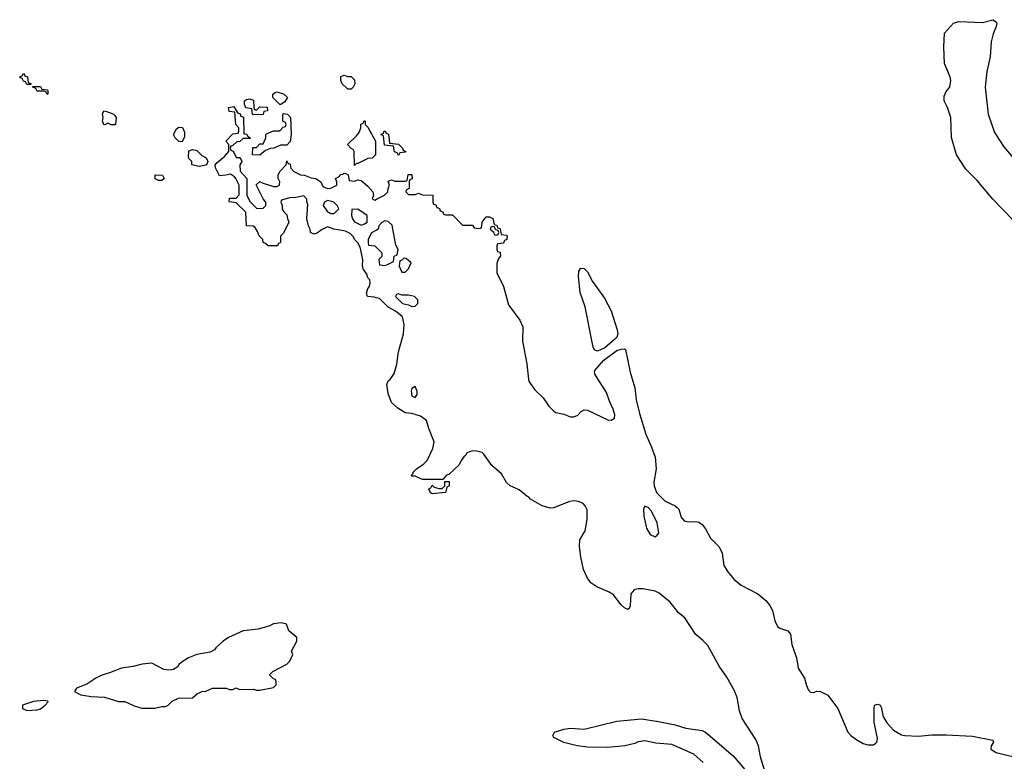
# Model space of a CAD drawing. Header units: inches. Extents: x 2293880 to 2522759, y 823965 to 1006879.
# Tile 295 of 325: x 2497887 to 2503719, y 862257 to 866650. Entities that reach past the tile are written whole.
import ezdxf

# ---------------------------------------------------------------- set-up
doc = ezdxf.new("R2010")
doc.units = ezdxf.units.IN
doc.header["$MEASUREMENT"] = 0
doc.layers.add('C4896', color=7, linetype='Continuous')
doc.layers.add('C5806', color=7, linetype='Continuous')

msp = doc.modelspace()

# ---------------------------------------------------------------- linework, layer by layer
at = {"layer": 'C4896', "color": 5}
for points, elevation in [([(2497930, 866266), (2497922, 866282), (2497910, 866286), (2497902, 866302), (2497890, 866306), (2497887.3, 866312.7), (2497902, 866318), (2497910, 866332), (2497914, 866330), (2497918, 866318), (2497932.7, 866312.7), (2497938, 866278), (2497952.7, 866272.7), (2497954, 866266), (2497950, 866266)], 20), ([(2499830, 866314), (2499850, 866314), (2499870, 866294), (2499872, 866270), (2499862, 866250), (2499850, 866238), (2499830, 866238), (2499798, 866270), (2499789, 866290), (2499790, 866314), (2499810, 866322)], 20), ([(2498050, 866208.7), (2498042, 866222), (2498030, 866226), (2497990, 866226), (2497982, 866242), (2497966, 866250), (2497966, 866254), (2498010, 866254), (2498018, 866238), (2498050, 866234), (2498054, 866230), (2498054, 866210)], 20), ([(2499430, 866146), (2499386, 866190), (2499386, 866210), (2499400.4, 866219.6), (2499410, 866222), (2499450, 866211.3), (2499474, 866190), (2499456.9, 866163.1)], 20), ([(2499290, 866114), (2499310, 866134), (2499352.7, 866132.7), (2499354, 866110), (2499334, 866106), (2499330, 866088), (2499270, 866086), (2499266, 866090), (2499262, 866122), (2499227.3, 866127.3), (2499218, 866150), (2499218, 866170), (2499230, 866178), (2499250, 866182), (2499272.7, 866172.7), (2499274, 866130), (2499278, 866118)], 20), ([(2498450, 866028), (2498428.4, 866028.4), (2498410, 866038), (2498391.6, 866028.4), (2498386, 866030), (2498378, 866050), (2498382, 866070), (2498378, 866090), (2498386, 866110), (2498410, 866104.7), (2498442, 866090), (2498450, 866082), (2498458, 866070), (2498454, 866030)], 20), ([(2499310, 865848), (2499266, 865850), (2499267.3, 865892.7), (2499290, 865894), (2499310, 865914), (2499330, 865914), (2499346, 865950), (2499346, 865970), (2499350, 865974), (2499390, 865992), (2499427.3, 865992.7), (2499447.3, 866012.7), (2499462, 866018), (2499466, 866030), (2499462, 866042), (2499446, 866050), (2499446, 866090), (2499450, 866094), (2499474, 866090), (2499491.3, 866070), (2499494.8, 865970), (2499490, 865928), (2499470, 865908), (2499432.7, 865907.3), (2499391.6, 865888.4), (2499372.7, 865887.3), (2499343.6, 865876.4)], 20), ([(2499870, 865786), (2499868.7, 865870), (2499862, 865882), (2499848, 865890), (2499828.8, 865911.1), (2499880.4, 865959.6), (2499898, 865982), (2499908, 866010), (2499908.4, 866031.6), (2499922, 866038), (2499930, 866054), (2499934, 866050), (2499934, 866030), (2499950, 866014), (2499994, 865930), (2499994, 865850), (2499974, 865830), (2499950, 865828), (2499890, 865798), (2499882, 865798)], 20), ([(2498850, 865926), (2498830, 865928), (2498808.7, 865950), (2498798, 865970), (2498816.4, 866003.6), (2498830, 866014), (2498851.2, 866011.1), (2498863.6, 865983.6), (2498863.6, 865956.4)], 20), ([(2498950, 865781.2), (2498906, 865790), (2498906, 865810), (2498888, 865830), (2498890, 865874), (2498910, 865882), (2498936, 865876), (2498965.4, 865845.4), (2498991.3, 865831.3), (2499002, 865810), (2498994, 865790), (2498990, 865789.2)], 20), ([(2498710, 865698), (2498690, 865708), (2498688.7, 865731.3), (2498734, 865730), (2498742, 865710), (2498730, 865698)], 20), ([(2499710, 865579), (2499692, 865570), (2499684.7, 865550), (2499710, 865511.3), (2499730, 865502), (2499750, 865502), (2499778, 865530), (2499768, 865550), (2499748.8, 865568.9), (2499733.6, 865573.6)], 20), ([(2499890, 865528), (2499854, 865526), (2499852, 865490), (2499858, 865470), (2499870, 865452), (2499910, 865434), (2499930, 865442), (2499946, 865450), (2499946, 865490)], 20), ([(2499436.9, 863076.9), (2499391, 863071), (2499362.4, 863057.6), (2499299.2, 863040.8), (2499210.7, 863030.7), (2499123.7, 862990), (2499092.4, 862970), (2499048.7, 862930), (2499042, 862918), (2499016.4, 862903.6), (2498937.3, 862890), (2498886.4, 862870), (2498850, 862847.3), (2498830.5, 862830), (2498823.2, 862816.8), (2498798.5, 862801.5), (2498770, 862796.4), (2498741.4, 862801.4), (2498670, 862839.2), (2498612.9, 862832.9), (2498560.3, 862819.7), (2498491, 862810), (2498419.3, 862780.7), (2498370, 862766), (2498337.3, 862750), (2498284.8, 862715.2), (2498224.7, 862690), (2498212, 862670), (2498250, 862651.3), (2498310, 862642), (2498390, 862638), (2498471.6, 862611.6), (2498510.9, 862610.9), (2498565.4, 862585.4), (2498610, 862572), (2498688.4, 862571.6), (2498730, 862582), (2498750, 862582), (2498766, 862590), (2498790, 862614), (2498828.4, 862631.6), (2498910, 862634), (2498940.4, 862659.6), (2498968.8, 862671.1), (2498990, 862672), (2499029.1, 862690.9), (2499110, 862691.3), (2499130, 862682), (2499150, 862682), (2499170, 862692), (2499190, 862682), (2499270, 862684.7), (2499290, 862678), (2499310, 862678), (2499390, 862694), (2499406, 862710), (2499406, 862730), (2499402, 862742), (2499390, 862746), (2499366, 862770), (2499386, 862790), (2499470, 862832), (2499488, 862850), (2499506, 862890), (2499498, 862910), (2499528, 862970), (2499528, 862990), (2499482, 863030), (2499468, 863070)], 40), ([(2498030, 862618), (2497970, 862611.5), (2497904.7, 862590), (2497904.7, 862570), (2497930, 862558.8), (2497990, 862562), (2498010, 862567.7), (2498039, 862590), (2498055.3, 862610), (2498053.2, 862613.2)], 40)]:
    msp.add_lwpolyline(points, close=True, dxfattribs=dict(at, elevation=elevation))
at = {"layer": 'C4896', "color": 5, "elevation": 20}
for points in [[(2500000, 865003.7), (2499987.6, 865007.6), (2499948, 865010), (2499941.2, 865030), (2499950, 865058), (2499959, 865070), (2499964, 865090), (2499962, 865110), (2499950, 865122), (2499942.7, 865142.7), (2499922.7, 865170), (2499917.2, 865190), (2499919.5, 865230), (2499903.1, 865303.1), (2499889.1, 865329.1), (2499870, 865348), (2499864, 865364), (2499844.7, 865384.7), (2499817.2, 865397.2), (2499748, 865410), (2499710, 865424), (2499674.4, 865405.6), (2499650, 865386.6), (2499630, 865379), (2499608.8, 865388.9), (2499608, 865410), (2499598, 865430), (2499588.7, 865470), (2499594.6, 865554.6), (2499588, 865572), (2499588, 865588), (2499570, 865606), (2499523.6, 865596.4), (2499485.4, 865594.6), (2499438, 865582), (2499434, 865570), (2499442, 865550), (2499442, 865530), (2499451.6, 865511.6), (2499470, 865494), (2499472.7, 865472.7), (2499482, 865450), (2499450, 865386), (2499432.7, 865367.3), (2499432, 865330), (2499418, 865322), (2499414, 865310), (2499358, 865310), (2499344, 865324), (2499328.7, 865330), (2499328, 865348), (2499306, 865370), (2499296.4, 865396.4), (2499280.4, 865420.4), (2499270, 865428), (2499230, 865429), (2499226, 865510), (2499170, 865566), (2499128.8, 865571.1), (2499130, 865594), (2499170, 865594), (2499187.3, 865612.7), (2499188, 865670), (2499168, 865710), (2499160.4, 865720.4), (2499135.3, 865735.3), (2499108.4, 865728.4), (2499070, 865726), (2499047.3, 865772.7), (2499046, 865790), (2499056.4, 865803.6), (2499100.4, 865839.6), (2499126, 865870), (2499126, 865910), (2499108.4, 865931.6), (2499150, 865974), (2499182, 865978), (2499186, 865990), (2499186, 866010), (2499168, 866030), (2499162, 866102), (2499127.3, 866107.3), (2499124, 866130), (2499155.3, 866135.3), (2499178, 866098), (2499192.7, 866092.7), (2499198, 866078), (2499212.7, 866072.7), (2499214, 865974), (2499231.6, 865971.6), (2499238, 865958), (2499254, 865950), (2499250, 865946), (2499210, 865946), (2499191.6, 865928.4), (2499172.7, 865927.3), (2499150, 865906), (2499138, 865902), (2499134, 865890), (2499138, 865878), (2499151.6, 865871.6), (2499170, 865834), (2499190, 865834), (2499199.6, 865819.6), (2499202, 865810), (2499192, 865790), (2499192.7, 865752.7), (2499232, 865710), (2499232, 865610), (2499250, 865574), (2499292.7, 865532.7), (2499330, 865534), (2499346, 865550), (2499346, 865570), (2499328.4, 865588.4), (2499288, 865672), (2499310, 865692), (2499323.6, 865683.6), (2499390, 865662), (2499410, 865662), (2499426, 865670), (2499428, 865690), (2499418, 865710), (2499418, 865730), (2499428.8, 865751.1), (2499466, 865790), (2499470, 865814), (2499478, 865798), (2499490, 865794), (2499494, 865770), (2499511.3, 865751.3), (2499551.2, 865731.1), (2499574, 865730), (2499614.2, 865714.2), (2499642, 865710), (2499671.3, 865690), (2499682.8, 865662.8), (2499710, 865651.3), (2499730, 865652), (2499766, 865670), (2499766, 865690), (2499758, 865710), (2499778.6, 865721.4), (2499790, 865734), (2499804, 865736), (2499810, 865742), (2499819.6, 865739.6), (2499832, 865732), (2499838, 865698), (2499870, 865694), (2499890, 865702), (2499910, 865698), (2499950, 865664.7), (2499978, 865630), (2499982, 865610), (2499974, 865590), (2499990, 865582), (2500000, 865587)], [(2500000, 865403.2), (2499971.3, 865388.7), (2499952, 865350), (2499952, 865330), (2499954, 865314), (2499990, 865311.3), (2500000, 865301.5)]]:
    msp.add_lwpolyline(points, dxfattribs=at)
at = {"layer": 'C5806', "color": 5, "elevation": 20}
for points in [[(2503830, 865401.7), (2503650, 865586.6), (2503558.2, 865698.2), (2503490, 865764.5), (2503435.6, 865850), (2503406.8, 865953.2), (2503402, 866070), (2503382, 866130), (2503362, 866170), (2503363.1, 866196.9), (2503374.6, 866225.4), (2503395.3, 866250), (2503402, 866290), (2503398, 866310), (2503363.7, 866390), (2503360.9, 866490), (2503365.2, 866570), (2503418, 866630), (2503450, 866639.1), (2503590, 866634.4), (2503650, 866650.3), (2503670, 866637.3), (2503674.4, 866630), (2503670.4, 866610.4), (2503653.4, 866566.6), (2503641.6, 866518.4), (2503635.3, 866430), (2503615.9, 866344.1), (2503606, 866250), (2503623.7, 866090), (2503661.3, 865981.3), (2503716.4, 865896.4), (2503770, 865834.9)], [(2500000, 865587), (2500048.8, 865611.1), (2500068, 865630), (2500068.7, 865650), (2500078, 865670), (2500070, 865694), (2500090, 865702), (2500110, 865694), (2500170, 865694), (2500182, 865698), (2500187.3, 865732.7), (2500210, 865734), (2500211.6, 865708.4), (2500198, 865702), (2500194, 865690), (2500194, 865650), (2500178, 865642), (2500174, 865630), (2500182, 865622), (2500190, 865614), (2500230, 865614), (2500250, 865622), (2500272.7, 865612.7), (2500334, 865610), (2500334, 865570), (2500338, 865558), (2500352.7, 865552.7), (2500358, 865538), (2500372.7, 865532.7), (2500378, 865518), (2500392.7, 865512.7), (2500398, 865498), (2500410, 865494), (2500450, 865494), (2500510, 865434), (2500570, 865434), (2500578, 865418), (2500610, 865414), (2500622, 865418), (2500626, 865450), (2500650, 865482), (2500670, 865482), (2500690, 865472), (2500698, 865438), (2500712.7, 865432.7), (2500718, 865418), (2500732.7, 865412.7), (2500738, 865378), (2500770, 865374), (2500774, 865370), (2500772.7, 865347.3), (2500758, 865342), (2500752.7, 865327.3), (2500718, 865322), (2500714, 865310), (2500714, 865290), (2500718, 865278), (2500732.7, 865272.7), (2500734, 865250), (2500723.6, 865236.4), (2500713.7, 865206.3), (2500713, 865150), (2500753.4, 865070), (2500781.5, 864961.5), (2500850.3, 864870), (2500867.7, 864830), (2500865.7, 864745.7), (2500890, 864612), (2500899.9, 864519.9), (2500904.9, 864504.9), (2500938.2, 864458.2), (2500988.2, 864410), (2501021.2, 864361.2), (2501051.2, 864331.2), (2501063.6, 864323.6), (2501110, 864313.6), (2501150, 864298), (2501170, 864297), (2501192.4, 864307.6), (2501212.3, 864330), (2501230, 864339.5), (2501250, 864336.9), (2501370, 864280.3), (2501390, 864278.4), (2501409.3, 864290), (2501411.8, 864310), (2501402.6, 864342.6), (2501380.5, 864390), (2501362.8, 864442.8), (2501294, 864550), (2501292, 864570), (2501347, 864633), (2501424.5, 864690), (2501450, 864698.7), (2501470, 864700.7), (2501476.1, 864696.1), (2501502.9, 864562.9), (2501530.2, 864470.2), (2501538, 864398), (2501558, 864318), (2501595.8, 864195.8), (2501630, 864117.3), (2501650, 864058), (2501656.5, 863990), (2501643.1, 863910), (2501644.9, 863890), (2501658.4, 863850), (2501710, 863798.4), (2501770, 863770.3), (2501780.5, 863760.5), (2501790.3, 863750), (2501804.2, 863704.2), (2501822.3, 863682.3), (2501850, 863675.3), (2501890, 863678.3), (2501910, 863673.8), (2501930, 863659.5), (2501950, 863634), (2501978.2, 863578.2), (2502030, 863528), (2502047, 863490), (2502058, 863418), (2502080.7, 863380.7), (2502116.2, 863336.2), (2502160.7, 863300.7), (2502258.4, 863250), (2502306.4, 863210), (2502330, 863180.5), (2502346.7, 863150), (2502358.8, 863090), (2502376.1, 863056.1), (2502390, 863046.4), (2502436.3, 863030), (2502453.1, 863010), (2502461.3, 862950), (2502488.4, 862870), (2502497.6, 862810), (2502535.8, 862750), (2502546.6, 862706.6), (2502559.3, 862679.3), (2502570, 862667.7), (2502590, 862664), (2502608, 862672), (2502630, 862671.6), (2502672.7, 862650), (2502732.9, 862570), (2502791.5, 862430), (2502809.3, 862409.3), (2502844.4, 862384.4), (2502883.1, 862363.1), (2502910, 862355.4), (2502944.1, 862355.9), (2502964.2, 862370), (2502967.2, 862392.8), (2502948.8, 862490), (2502947.1, 862570), (2502949.8, 862590.2), (2502970, 862596.4), (2502982.8, 862590), (2502990, 862578), (2503001.8, 862521.8), (2503024.2, 862484.2), (2503062.7, 862442.7), (2503110, 862414.9), (2503130.2, 862410.2), (2503210, 862406.5), (2503290, 862414.7), (2503374.9, 862414.9), (2503530, 862406.3), (2503650, 862382), (2503654.8, 862370), (2503641, 862350), (2503638, 862330), (2503671, 862310), (2503790, 862279.6)], [(2500000, 865301.5), (2500032, 865270), (2500031.6, 865248.4), (2500014, 865230), (2500018, 865198), (2500050, 865194), (2500070, 865202), (2500102, 865218), (2500106, 865250), (2500122, 865258), (2500128, 865290), (2500115.3, 865315.3), (2500092.9, 865432.9), (2500070, 865455.3), (2500050, 865458), (2500031.6, 865448.4), (2500014, 865430), (2500011.2, 865408.9), (2500000, 865403.2)], [(2502296.4, 862210), (2502275.2, 862284.8), (2502262.9, 862350), (2502247.4, 862387.4), (2502166.5, 862510), (2502150, 862557.2), (2502135.7, 862635.7), (2502118.8, 862678.8), (2502076.3, 862756.3), (2502030, 862821.6), (2501963.2, 862943.2), (2501933.9, 862973.9), (2501889.7, 863010), (2501827.4, 863107.4), (2501790, 863137.2), (2501739.3, 863199.3), (2501674.3, 863254.3), (2501650, 863264.8), (2501578.2, 863278.2), (2501550, 863279.2), (2501526.6, 863273.4), (2501506.7, 863250), (2501502.5, 863177.5), (2501497.1, 863162.9), (2501490, 863157.2), (2501470, 863167), (2501450, 863185.1), (2501403.9, 863244), (2501379, 863259), (2501304.5, 863290), (2501270, 863314.5), (2501250, 863342), (2501227.4, 863392.6), (2501210, 863469), (2501203.5, 863530), (2501203.9, 863570), (2501236.6, 863623.4), (2501248, 863690), (2501247.7, 863747.7), (2501236.9, 863770), (2501223.8, 863783.8), (2501196.8, 863796.8), (2501170, 863801.1), (2501144.4, 863795.6), (2501050, 863758.7), (2501030, 863757.6), (2500980.9, 863770), (2500912.7, 863810), (2500902.6, 863822.6), (2500890, 863828.3), (2500845.6, 863865.6), (2500792.3, 863890), (2500770, 863908), (2500740.1, 863960.1), (2500683.5, 864010), (2500637.2, 864077.2), (2500626.1, 864086.1), (2500594.5, 864094.5), (2500570, 864097.2), (2500535.9, 864084.1), (2500530.4, 864070), (2500518.5, 864061.5), (2500501.6, 864038.4), (2500490, 864014), (2500430, 863958), (2500414, 863950), (2500394, 863926), (2500272.7, 863927.3), (2500230, 863946), (2500210, 863946), (2500206, 863950), (2500218, 863962), (2500218, 863970), (2500238, 863990), (2500281.5, 864018.5), (2500300.1, 864039.9), (2500335.1, 864110), (2500341.6, 864150), (2500310, 864228.7), (2500296.4, 864276.4), (2500262, 864302), (2500210, 864318), (2500170, 864322), (2500126.6, 864350), (2500090, 864382.7), (2500070, 864435.3), (2500062.4, 864490), (2500070, 864510.5), (2500081.6, 864518.4), (2500106, 864554), (2500121, 864610), (2500130, 864682), (2500160.7, 864790), (2500164.1, 864844.1), (2500155.3, 864890), (2500119.6, 864919.6), (2500067, 864950), (2500018, 864998), (2500000, 865003.7)], [(2501935.6, 862250), (2501880.3, 862300.3), (2501750, 862356.4), (2501654.3, 862365.7), (2501590, 862378.3), (2501550, 862373.3), (2501530, 862363.5), (2501472, 862350), (2501370, 862339.2), (2501250, 862340.5), (2501189.6, 862349.6), (2501109.4, 862369.4), (2501050, 862398), (2501044, 862410), (2501055.3, 862430), (2501110, 862446.8), (2501150, 862453), (2501230, 862448), (2501424.2, 862495.8), (2501570, 862508.7), (2501670, 862494), (2501770, 862472.8), (2501833.3, 862453.3), (2501930, 862439.5), (2501950, 862430.3), (2502112, 862290), (2502203.5, 862183.5)]]:
    msp.add_lwpolyline(points, dxfattribs=at)
for points in [[(2500130, 865846), (2500122, 865862), (2500107.3, 865867.3), (2500102, 865902), (2500047.3, 865907.3), (2500042, 865962), (2500026, 865970), (2500042, 865978), (2500046, 865990), (2500052, 865992), (2500058, 865978), (2500071.6, 865971.6), (2500078, 865918), (2500130, 865912), (2500154, 865890), (2500158, 865878), (2500174, 865870), (2500170, 865866), (2500138, 865862)], [(2500690, 865426), (2500678, 865422), (2500674, 865410), (2500694, 865394), (2500698, 865378), (2500710, 865374), (2500722, 865378), (2500726, 865390), (2500722, 865402), (2500706, 865406), (2500702, 865422)], [(2500162, 865238), (2500150, 865226), (2500138, 865222), (2500134, 865190), (2500150, 865154), (2500170, 865154), (2500190, 865174), (2500206, 865210), (2500176.4, 865236.4)], [(2501310, 864686.9), (2501293.4, 864693.4), (2501284.2, 864710), (2501235.6, 864950), (2501206, 865034), (2501196, 865130), (2501199, 865161), (2501210, 865178), (2501230, 865176), (2501250, 865156), (2501280.3, 865100.3), (2501350, 865000.7), (2501390, 864926), (2501426.6, 864813.4), (2501430, 864789), (2501423.1, 864770), (2501410, 864755.6), (2501353.3, 864706.7)], [(2500130, 865026), (2500118, 865022), (2500114, 865010), (2500154, 864970), (2500190, 864962), (2500210, 864952), (2500230, 864954), (2500246, 864970), (2500246, 864990), (2500226, 865010), (2500190, 865018), (2500150, 865018)], [(2500230, 864478), (2500210, 864466), (2500206, 864450), (2500210, 864422), (2500230, 864412), (2500242, 864430), (2500242, 864450)], [(2500330, 863842), (2500318, 863850), (2500318, 863858), (2500308, 863870), (2500322, 863878), (2500330, 863894), (2500342, 863882), (2500370, 863874), (2500390, 863874), (2500406, 863890), (2500406, 863914), (2500430, 863914), (2500430.7, 863890), (2500418, 863882), (2500410, 863849.2)], [(2501590, 863768.7), (2501582, 863750), (2501583.1, 863710), (2501598.7, 863638.7), (2501621.3, 863601.3), (2501650, 863587.7), (2501663.7, 863596.3), (2501672.3, 863610), (2501662.4, 863670), (2501630, 863739.3), (2501610, 863761.2)]]:
    msp.add_lwpolyline(points, close=True, dxfattribs=at)

doc.saveas('drawing.dxf')
